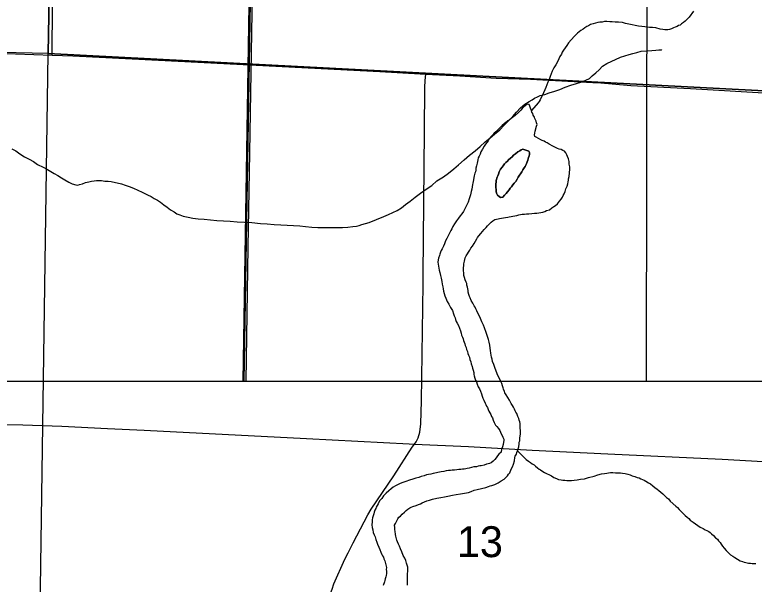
# Model space of a CAD drawing. Extents: x 0 to 68, y 0 to 52.9.
# Drawn here: x 42.738 to 43.796, y 32.478 to 33.293 of the extents above; entities that cross this region are included whole.
import ezdxf

# ---------------------------------------------------------------- set-up
doc = ezdxf.new("R2010")
doc.units = 0
for name, color, linetype in [('Default', 7, 'Continuous'), ('GM_X_County_Road', 7, 'Continuous'), ('GM_X_Minor_River', 7, 'Continuous'), ('GM_X_Township', 7, 'Continuous'), ('GM_X_Township_Road', 7, 'Continuous')]:
    doc.layers.add(name, color=color, linetype=linetype)

msp = doc.modelspace()

# ---------------------------------------------------------------- linework, layer by layer
at = {"layer": 'Default'}
msp.add_line((41.1051, 32.7683), (50.3451, 32.7683), dxfattribs=at)
for points in [[(43.6416, 32.7683), (43.6433, 34.0176), (43.6445, 34.6783), (43.656, 35.3485), (43.6679, 36.0083), (43.677, 36.4459), (43.686, 36.8454), (43.6904, 37.0468), (43.6959, 37.2899), (43.6976, 37.3155), (43.7023, 37.357), (43.7061, 37.3835), (43.7187, 37.4504), (43.791, 37.8727), (43.7942, 37.8955), (43.7959, 37.9156), (43.7976, 37.9355), (43.7985, 37.9597), (43.7994, 37.991), (43.8015, 38.1232), (43.8073, 38.5411), (43.8097, 38.7192)], [(42.2581, 34.3055), (42.8041, 34.2941), (42.7855, 33.2374), (42.2581, 33.2485)], [(43.0687, 32.7683), (43.0718, 32.9599), (43.0739, 33.0953), (43.0773, 33.2962), (43.0801, 33.4849), (43.0852, 33.813), (43.0885, 33.9853), (43.0886, 33.9958), (43.089, 34.0291), (43.0906, 34.1657)], [(43.0661, 32.7683), (43.0864, 33.9961), (43.0873, 34.0306), (44.3032, 34.0046), (44.2875, 32.7683)]]:
    msp.add_lwpolyline(points, dxfattribs=at)
for points in [[(42.8041, 34.2941), (43.8657, 34.2406), (43.8561, 33.2057), (43.8558, 33.1813), (42.7855, 33.2374)], [(42.7855, 33.2374), (43.8558, 33.1813), (43.8439, 32.1529), (43.8431, 32.1253), (42.7704, 32.1726)]]:
    msp.add_lwpolyline(points, close=True, dxfattribs=at)
at = {"layer": 'GM_X_County_Road'}
for points in [[(42.2581, 33.2437), (42.3021, 33.2427), (42.3809, 33.2419), (42.5286, 33.2393), (42.7386, 33.2367), (42.7913, 33.235)], [(42.7913, 33.235), (42.8206, 33.2341), (42.9714, 33.2263), (43.2599, 33.2114), (43.3257, 33.2079)], [(43.3098, 32.6781), (43.312, 32.6812), (43.3148, 32.6871), (43.3171, 32.695), (43.3186, 32.707), (43.3198, 32.7399), (43.322, 32.9073), (43.322, 32.9204), (43.3241, 33.1263), (43.3245, 33.1886), (43.3251, 33.1985), (43.3257, 33.2079)], [(43.3257, 33.2079), (43.3745, 33.2053), (43.4267, 33.2019), (43.4432, 33.2014), (43.4756, 33.2005), (43.5649, 33.1956), (43.5762, 33.1954), (43.6192, 33.1917), (43.7045, 33.1874), (43.8257, 33.1802), (43.8487, 33.1795), (43.8587, 33.1792)], [(42.6439, 32.7071), (42.6808, 32.7065), (42.7493, 32.7055), (42.8051, 32.7037), (42.8705, 32.7006), (42.9229, 32.6979), (43.1549, 32.6859), (43.3021, 32.6784), (43.3098, 32.6781)], [(43.0381, 32.1623), (43.0418, 32.1698), (43.0608, 32.2079), (43.0865, 32.2572), (43.1297, 32.342), (43.1418, 32.3672), (43.1427, 32.3704), (43.1716, 32.4284), (43.1794, 32.4431), (43.1898, 32.4655), (43.1919, 32.4702), (43.1943, 32.4781), (43.2101, 32.5133), (43.2149, 32.5225), (43.2218, 32.5368), (43.2429, 32.577), (43.2476, 32.5848), (43.2799, 32.6328), (43.3065, 32.6735), (43.3098, 32.6781)], [(43.3098, 32.6781), (43.387, 32.6746), (43.478, 32.6695), (43.5861, 32.6642), (43.7499, 32.6564), (43.8417, 32.6515), (43.8505, 32.651)]]:
    msp.add_lwpolyline(points, dxfattribs=at)
at = {"layer": 'GM_X_Minor_River'}
for points in [[(43.7089, 33.2979), (43.7024, 33.2892), (43.6991, 33.286), (43.6967, 33.2836), (43.6943, 33.2816), (43.6918, 33.2796), (43.6898, 33.278)], [(43.6898, 33.278), (43.6874, 33.2773), (43.6854, 33.2761), (43.6825, 33.2749), (43.6801, 33.2741), (43.6773, 33.2725), (43.6745, 33.2718), (43.672, 33.2714), (43.67, 33.271), (43.6676, 33.2714), (43.6648, 33.2719), (43.6612, 33.2723), (43.6548, 33.274), (43.65, 33.2744), (43.646, 33.2745), (43.6423, 33.2749), (43.6391, 33.2753), (43.6351, 33.2758), (43.6303, 33.2766), (43.6255, 33.2775), (43.6211, 33.2784), (43.6163, 33.2792), (43.6114, 33.2805), (43.607, 33.2817), (43.6014, 33.2822), (43.5966, 33.2822), (43.5922, 33.2827), (43.589, 33.2827), (43.5849, 33.2831), (43.5813, 33.2832), (43.5781, 33.2824), (43.5749, 33.282), (43.5717, 33.2817), (43.5684, 33.2809), (43.5652, 33.2797), (43.5616, 33.2786), (43.5588, 33.277), (43.5563, 33.2758), (43.5535, 33.2742), (43.5511, 33.2722), (43.5478, 33.2703), (43.5454, 33.2683), (43.5426, 33.2663), (43.5405, 33.2639), (43.5381, 33.2615), (43.53, 33.2524), (43.5275, 33.2488), (43.5251, 33.2452), (43.523, 33.242), (43.521, 33.2392), (43.5198, 33.2364), (43.5177, 33.2332), (43.5161, 33.2296), (43.514, 33.2256), (43.5116, 33.2212), (43.5091, 33.2168), (43.5067, 33.212), (43.505, 33.208), (43.5038, 33.2044), (43.5021, 33.2), (43.5005, 33.1964), (43.4988, 33.1924), (43.4976, 33.1888), (43.496, 33.1852), (43.4943, 33.1812), (43.4923, 33.1768), (43.4902, 33.1736), (43.4894, 33.1708), (43.4878, 33.1688), (43.4865, 33.1668), (43.4768, 33.1557)], [(43.3263, 33.0429), (43.3344, 33.0484), (43.3415, 33.0548), (43.3511, 33.0607), (43.3582, 33.0662), (43.3658, 33.0721), (43.3728, 33.0781), (43.3805, 33.085), (43.3881, 33.092), (43.3962, 33.0979), (43.4038, 33.1044), (43.4109, 33.1109), (43.4179, 33.1168), (43.424, 33.1218), (43.4316, 33.1282), (43.4377, 33.1347), (43.4443, 33.1411), (43.4504, 33.1471), (43.4555, 33.1531), (43.4611, 33.1596), (43.4677, 33.165), (43.4737, 33.1685), (43.4778, 33.1709), (43.4813, 33.1734), (43.4854, 33.1754), (43.4894, 33.1773), (43.4959, 33.1788), (43.5025, 33.1812), (43.5105, 33.1832), (43.5176, 33.1856), (43.5252, 33.189), (43.5332, 33.192), (43.5413, 33.1944), (43.5489, 33.1968), (43.5549, 33.1993), (43.56, 33.2017), (43.564, 33.2052), (43.5691, 33.2097), (43.5737, 33.2141), (43.5787, 33.2191), (43.5848, 33.2231), (43.6045, 33.2319), (43.6105, 33.2339), (43.6166, 33.2358), (43.6221, 33.2373), (43.6277, 33.2387), (43.6337, 33.2406), (43.6428, 33.2411), (43.6493, 33.2415), (43.6548, 33.2419), (43.6594, 33.2424), (43.6629, 33.2424), (43.6634, 33.2423)], [(43.4836, 33.1174), (43.4816, 33.1186), (43.4813, 33.1211), (43.4817, 33.1235), (43.4825, 33.1263), (43.4842, 33.1331), (43.485, 33.1359), (43.4842, 33.1379), (43.4835, 33.1403), (43.4827, 33.1423), (43.4819, 33.1444), (43.4811, 33.1464), (43.4795, 33.1492), (43.4787, 33.1512), (43.4776, 33.1533), (43.4768, 33.1557), (43.4756, 33.1589), (43.4744, 33.1617), (43.4736, 33.1645), (43.4708, 33.165), (43.468, 33.1626), (43.466, 33.161), (43.4639, 33.1586), (43.4619, 33.1562), (43.4583, 33.1527), (43.4538, 33.1487), (43.4497, 33.1455), (43.4477, 33.1443), (43.4449, 33.1419), (43.4429, 33.1408), (43.4408, 33.1388), (43.438, 33.1368), (43.4352, 33.1344), (43.4327, 33.132), (43.4303, 33.1296), (43.4279, 33.1272), (43.4258, 33.1253), (43.4238, 33.1233), (43.421, 33.1205), (43.4189, 33.1181), (43.4165, 33.1153), (43.4149, 33.1125), (43.4132, 33.1101), (43.4112, 33.1077), (43.4091, 33.1045), (43.4067, 33.1005), (43.4046, 33.0965), (43.4034, 33.0933), (43.4022, 33.0905), (43.4009, 33.0881), (43.4001, 33.0849), (43.3997, 33.0825), (43.3993, 33.0801), (43.3984, 33.0765), (43.3976, 33.0733), (43.3972, 33.0705), (43.3967, 33.0681), (43.3959, 33.0661), (43.3951, 33.0621), (43.3946, 33.0597), (43.3938, 33.0565), (43.3934, 33.0541), (43.3929, 33.0517), (43.3925, 33.0497), (43.3921, 33.0464), (43.3917, 33.0432), (43.3908, 33.0396), (43.3896, 33.0348), (43.3879, 33.0292), (43.3862, 33.0244), (43.3797, 33.0112), (43.3772, 33.008), (43.3748, 33.0048), (43.3724, 33.0016), (43.3695, 32.9976), (43.3667, 32.9937), (43.3646, 32.9897), (43.363, 32.9861), (43.3617, 32.9837), (43.3601, 32.9809), (43.3585, 32.9773), (43.356, 32.9725), (43.3539, 32.9689), (43.3527, 32.9649), (43.3511, 32.9617), (43.3494, 32.9577), (43.3478, 32.9553), (43.347, 32.9529), (43.3461, 32.9501), (43.3453, 32.9481), (43.3441, 32.9441), (43.3436, 32.9417), (43.3432, 32.9388), (43.3436, 32.9356), (43.3443, 32.93), (43.3451, 32.9272), (43.3459, 32.9236), (43.347, 32.9195), (43.3478, 32.9155), (43.3486, 32.9107), (43.3493, 32.907)], [(43.3843, 32.9079), (43.3835, 32.9099), (43.3823, 32.9131), (43.3812, 32.9164), (43.3804, 32.9196), (43.38, 32.9232), (43.3797, 32.9264), (43.3797, 32.9284), (43.3797, 32.9308), (43.3801, 32.9332), (43.3802, 32.9361), (43.3806, 32.9381), (43.381, 32.9401), (43.3818, 32.9425), (43.3823, 32.9449), (43.3835, 32.9477), (43.3855, 32.9505), (43.3868, 32.9529), (43.3888, 32.9557), (43.3904, 32.9585), (43.3925, 32.9616), (43.3949, 32.9652), (43.397, 32.9688), (43.3986, 32.972), (43.3998, 32.974), (43.4015, 32.9764), (43.4043, 32.9796), (43.4067, 32.9824), (43.4092, 32.9852), (43.412, 32.9884), (43.4141, 32.9908), (43.4161, 32.9927), (43.4193, 32.9959), (43.4218, 32.9979), (43.4246, 32.9995), (43.4294, 33.0006), (43.4314, 33.001), (43.4343, 33.0014), (43.4371, 33.0022), (43.4399, 33.0025), (43.4431, 33.0029), (43.4451, 33.0033), (43.4479, 33.0041), (43.4504, 33.0044), (43.4532, 33.0048), (43.456, 33.0056), (43.4588, 33.0064), (43.4612, 33.0067), (43.4637, 33.0071), (43.4669, 33.0075), (43.4701, 33.0079), (43.4733, 33.0078), (43.4773, 33.0082), (43.4814, 33.0085), (43.4846, 33.0089), (43.4874, 33.0093), (43.4902, 33.0097), (43.493, 33.0104), (43.4963, 33.0112), (43.4987, 33.0124), (43.5027, 33.0135), (43.5059, 33.0163), (43.5088, 33.0183), (43.5112, 33.0199), (43.514, 33.0223), (43.5169, 33.0259), (43.5193, 33.0286), (43.5214, 33.0318), (43.5222, 33.0338), (43.5238, 33.0366), (43.5251, 33.0398), (43.5263, 33.0434), (43.528, 33.0474), (43.5288, 33.0506), (43.5296, 33.0534), (43.5301, 33.0559), (43.5301, 33.0579), (43.5309, 33.0611), (43.5318, 33.0715), (43.5318, 33.0751), (43.5311, 33.0788), (43.5307, 33.0828), (43.53, 33.0864), (43.5284, 33.09), (43.5276, 33.0921), (43.526, 33.0949), (43.524, 33.0973), (43.522, 33.0985), (43.5196, 33.0998), (43.5164, 33.1002), (43.514, 33.1014), (43.5112, 33.1027), (43.5076, 33.1047), (43.5024, 33.1076), (43.4996, 33.1092), (43.4972, 33.1105), (43.4952, 33.1117), (43.4924, 33.1129), (43.4904, 33.1137), (43.4872, 33.1154), (43.4836, 33.1174)], [(42.7335, 33.1008), (42.739, 33.0978), (42.745, 33.0937), (42.7515, 33.0896), (42.7585, 33.086), (42.7645, 33.0829), (42.7704, 33.0783), (42.7784, 33.0747), (42.7844, 33.0712), (42.7894, 33.0686), (42.7939, 33.0655), (42.7994, 33.0625), (42.8044, 33.0594), (42.8094, 33.0563), (42.8149, 33.0533), (42.8199, 33.0507), (42.8249, 33.0491), (42.8279, 33.0486), (42.8304, 33.0496), (42.8345, 33.0505), (42.839, 33.0525), (42.8435, 33.0535), (42.8476, 33.0544), (42.8511, 33.0549), (42.8546, 33.0554), (42.8576, 33.0553), (42.8616, 33.0553), (42.8667, 33.0547), (42.8712, 33.0547), (42.8757, 33.0541), (42.8902, 33.0505), (42.8958, 33.0489), (42.9013, 33.0468), (42.9078, 33.0443), (42.9138, 33.0417), (42.9198, 33.0386), (42.9278, 33.035), (42.9328, 33.0324), (42.9373, 33.0299), (42.9418, 33.0273), (42.9463, 33.0243), (42.9512, 33.0207), (42.9557, 33.0171), (42.9607, 33.0136), (42.9657, 33.0105), (42.9697, 33.0079), (42.9737, 33.0064), (42.9787, 33.0043), (42.9857, 33.0028), (42.9923, 33.0017), (43.0003, 33.0006), (43.0088, 33), (43.0179, 32.9994), (43.0269, 32.9983), (43.0364, 32.9977), (43.046, 32.9971), (43.056, 32.9965), (43.0666, 32.9959), (43.0771, 32.9953), (43.0891, 32.9941), (43.0987, 32.9935), (43.1087, 32.9924), (43.1183, 32.9918), (43.1273, 32.9917), (43.1363, 32.9911), (43.1454, 32.9905), (43.1539, 32.9895), (43.1629, 32.9889), (43.1715, 32.9883), (43.1795, 32.9882), (43.1881, 32.9881), (43.1991, 32.988), (43.2067, 32.9884), (43.2142, 32.9888), (43.2212, 32.9898), (43.2268, 32.9902), (43.2303, 32.9912), (43.2343, 32.9926), (43.2394, 32.9941), (43.2449, 32.9955), (43.2656, 33.0039), (43.2722, 33.0068), (43.2787, 33.0098), (43.2848, 33.0127), (43.2908, 33.0162), (43.2969, 33.0211), (43.3035, 33.0261), (43.3106, 33.0315), (43.3182, 33.0375), (43.3263, 33.0429)], [(43.4734, 33.0974), (43.4646, 33.1003), (43.4621, 33.0992), (43.4601, 33.098), (43.4573, 33.0964), (43.4541, 33.0936), (43.4512, 33.0916), (43.4492, 33.0892), (43.4472, 33.0873), (43.4443, 33.0853), (43.4427, 33.0833), (43.4403, 33.0813), (43.4382, 33.0793), (43.4366, 33.0765), (43.435, 33.0745), (43.4329, 33.0717), (43.4317, 33.0697), (43.4309, 33.0677), (43.4297, 33.0645), (43.4288, 33.0621), (43.428, 33.0601), (43.4267, 33.0553), (43.4263, 33.0533), (43.4259, 33.0509), (43.4259, 33.0485), (43.4266, 33.0397), (43.427, 33.0376), (43.4286, 33.0344), (43.4309, 33.0324)], [(43.4734, 33.0974), (43.4742, 33.0954), (43.4741, 33.0926), (43.4737, 33.0906), (43.4729, 33.0882), (43.4717, 33.0846), (43.4708, 33.0822), (43.4696, 33.0786), (43.4679, 33.0754), (43.4663, 33.0734), (43.4647, 33.0706), (43.463, 33.0678), (43.4614, 33.065), (43.4598, 33.063), (43.4581, 33.0602), (43.4565, 33.0574), (43.4545, 33.0542), (43.4524, 33.0518), (43.4504, 33.0495), (43.4484, 33.0463), (43.4463, 33.0443), (43.4451, 33.0423), (43.4427, 33.0395), (43.4406, 33.0367), (43.4386, 33.0343), (43.4362, 33.0315), (43.4329, 33.0311), (43.4309, 33.0324), (43.4286, 33.0344), (43.427, 33.0376), (43.4266, 33.0397), (43.4259, 33.0485), (43.4259, 33.0509), (43.4263, 33.0533), (43.4267, 33.0553), (43.428, 33.0601), (43.4288, 33.0621), (43.4297, 33.0645), (43.4309, 33.0677), (43.4317, 33.0697), (43.4329, 33.0717), (43.435, 33.0745), (43.4366, 33.0765), (43.4382, 33.0793), (43.4403, 33.0813), (43.4427, 33.0833), (43.4443, 33.0853), (43.4472, 33.0873), (43.4492, 33.0892), (43.4512, 33.0916), (43.4541, 33.0936), (43.4573, 33.0964), (43.4601, 33.098), (43.4621, 33.0992), (43.4646, 33.1003), (43.4734, 33.0974)], [(43.4309, 33.0324), (43.4329, 33.0311), (43.4362, 33.0315), (43.4386, 33.0343), (43.4406, 33.0367), (43.4427, 33.0395), (43.4451, 33.0423), (43.4463, 33.0443), (43.4484, 33.0463), (43.4504, 33.0495), (43.4524, 33.0518), (43.4545, 33.0542), (43.4565, 33.0574), (43.4581, 33.0602), (43.4598, 33.063), (43.4614, 33.065), (43.463, 33.0678), (43.4647, 33.0706), (43.4663, 33.0734), (43.4679, 33.0754), (43.4696, 33.0786), (43.4708, 33.0822), (43.4717, 33.0846), (43.4729, 33.0882), (43.4737, 33.0906), (43.4741, 33.0926), (43.4742, 33.0954), (43.4734, 33.0974)], [(43.3493, 32.907), (43.3501, 32.9034), (43.3505, 32.9002), (43.3512, 32.897), (43.352, 32.8938), (43.3532, 32.8905), (43.3543, 32.8869), (43.3563, 32.8825), (43.3587, 32.8784), (43.3611, 32.8736), (43.3638, 32.8695), (43.3654, 32.8647), (43.3666, 32.8619), (43.3677, 32.859), (43.3685, 32.8566), (43.3693, 32.8538), (43.3705, 32.8514), (43.3725, 32.8477), (43.374, 32.8441), (43.3752, 32.8401), (43.3764, 32.8368), (43.3771, 32.834), (43.3783, 32.8312), (43.3791, 32.8288), (43.3799, 32.8263), (43.3807, 32.8239), (43.3814, 32.8219), (43.3822, 32.8195), (43.3834, 32.8163), (43.3842, 32.8134), (43.3854, 32.8106), (43.3861, 32.8078), (43.3869, 32.8054), (43.3881, 32.8026), (43.3889, 32.7993), (43.39, 32.7961), (43.3908, 32.7929), (43.392, 32.7892), (43.3928, 32.7868), (43.3935, 32.784), (43.3943, 32.7804), (43.3947, 32.778), (43.3951, 32.776), (43.3958, 32.7727), (43.397, 32.7695), (43.3982, 32.7671), (43.3994, 32.7639), (43.4009, 32.7602), (43.4025, 32.7574), (43.4041, 32.7538), (43.4053, 32.7501), (43.4064, 32.7469), (43.4076, 32.7437), (43.4088, 32.7409), (43.4108, 32.7368), (43.4115, 32.7348), (43.4127, 32.7324), (43.4139, 32.7303), (43.4151, 32.7275), (43.4159, 32.7255), (43.4174, 32.7227), (43.4186, 32.7203), (43.4198, 32.7178), (43.421, 32.7158), (43.4222, 32.7126), (43.4237, 32.7089), (43.4257, 32.7053), (43.4273, 32.7033), (43.4297, 32.7004), (43.4317, 32.6976), (43.4329, 32.6952), (43.436, 32.6879), (43.4372, 32.6851), (43.4372, 32.6831), (43.4371, 32.6811), (43.4363, 32.6775), (43.4355, 32.6743), (43.4342, 32.6707), (43.4334, 32.6667), (43.4305, 32.6635), (43.4285, 32.6611), (43.4265, 32.6583), (43.4244, 32.6559), (43.4224, 32.6535), (43.4192, 32.6511), (43.4171, 32.6503), (43.4151, 32.65), (43.4127, 32.6492), (43.4091, 32.648), (43.405, 32.6469), (43.403, 32.6469), (43.4006, 32.6465), (43.3982, 32.6457), (43.3946, 32.6454), (43.391, 32.6446), (43.3877, 32.6438), (43.3849, 32.643), (43.3829, 32.6427), (43.3809, 32.6423), (43.3781, 32.6423), (43.3761, 32.6419)], [(43.3572, 32.6035), (43.364, 32.6051), (43.3693, 32.6058), (43.3753, 32.607), (43.3813, 32.6077), (43.387, 32.6089), (43.3906, 32.6104), (43.3951, 32.612), (43.3995, 32.6132), (43.4116, 32.6162), (43.4156, 32.6174), (43.418, 32.6182), (43.4204, 32.619), (43.4245, 32.6201), (43.4293, 32.6225), (43.4338, 32.6253), (43.4378, 32.628), (43.4407, 32.6308), (43.4427, 32.6328), (43.4443, 32.6352), (43.4459, 32.6372), (43.448, 32.6424), (43.4496, 32.6456), (43.4513, 32.6496), (43.4525, 32.6544), (43.4534, 32.6588), (43.4538, 32.6608), (43.4555, 32.6636), (43.4559, 32.666), (43.4571, 32.6684), (43.4579, 32.6712), (43.4588, 32.6744), (43.4592, 32.6784), (43.4596, 32.6808), (43.4601, 32.6828), (43.4601, 32.6849), (43.4605, 32.6869), (43.4609, 32.6893), (43.4614, 32.6929), (43.4614, 32.6973), (43.461, 32.7013), (43.4607, 32.7045), (43.4607, 32.7074), (43.4603, 32.7102), (43.4596, 32.7126), (43.4588, 32.7146), (43.4576, 32.7178), (43.456, 32.7219), (43.4548, 32.7239), (43.4537, 32.7259), (43.4525, 32.7283), (43.4513, 32.7312), (43.4497, 32.7336), (43.4481, 32.7364), (43.4454, 32.7409), (43.4406, 32.7486), (43.439, 32.7514), (43.4382, 32.7534), (43.4371, 32.7566), (43.4363, 32.7586), (43.4355, 32.7615), (43.4347, 32.7647), (43.4336, 32.7667), (43.4316, 32.7712), (43.4288, 32.7764), (43.4265, 32.7825), (43.4245, 32.7877), (43.423, 32.7921), (43.4214, 32.7962), (43.4206, 32.7998), (43.4198, 32.8026), (43.4195, 32.8054), (43.4187, 32.8083), (43.4183, 32.8119), (43.418, 32.8155), (43.4172, 32.8199), (43.4164, 32.824), (43.4157, 32.828), (43.4141, 32.832), (43.4121, 32.8377), (43.4098, 32.8445), (43.4082, 32.8486), (43.4059, 32.853), (43.4039, 32.8578), (43.4023, 32.8623), (43.4004, 32.8655), (43.3988, 32.8687), (43.3976, 32.8716), (43.3964, 32.874), (43.3952, 32.876), (43.3929, 32.8797), (43.3909, 32.8837), (43.3893, 32.8873), (43.3881, 32.8894), (43.3874, 32.8922), (43.3862, 32.8958), (43.3862, 32.8982), (43.3858, 32.9006), (43.3855, 32.903), (43.3847, 32.9055), (43.3843, 32.9079)], [(43.4571, 32.6684), (43.4667, 32.6587), (43.4694, 32.6562), (43.4726, 32.6538), (43.4758, 32.6517), (43.4782, 32.6501), (43.4806, 32.6485), (43.4826, 32.6464), (43.4854, 32.644), (43.4878, 32.6424), (43.4898, 32.6411), (43.4934, 32.6387), (43.4958, 32.6375), (43.5054, 32.6325), (43.509, 32.6305), (43.5126, 32.6289), (43.5158, 32.6276), (43.5194, 32.6272), (43.5218, 32.6267), (43.5246, 32.6263), (43.5274, 32.6259), (43.531, 32.6258), (43.5343, 32.6262), (43.5379, 32.6266), (43.5423, 32.6269), (43.5471, 32.6277), (43.5528, 32.6284), (43.5584, 32.6304), (43.5665, 32.6323), (43.5717, 32.6339), (43.577, 32.6354), (43.5814, 32.6362), (43.5846, 32.6365), (43.5874, 32.6369), (43.5902, 32.6373), (43.5935, 32.6373), (43.5971, 32.6372), (43.6011, 32.6372), (43.6043, 32.6371), (43.6071, 32.6363), (43.6111, 32.6359), (43.6147, 32.635), (43.6184, 32.6342), (43.6212, 32.6329), (43.6248, 32.6317), (43.6284, 32.6305), (43.6312, 32.6296), (43.6336, 32.6284), (43.6356, 32.6276), (43.638, 32.6263), (43.6404, 32.6251), (43.6444, 32.6227), (43.6472, 32.621), (43.6504, 32.6186), (43.6535, 32.6161), (43.6567, 32.6137), (43.6591, 32.6117), (43.6619, 32.6092), (43.6647, 32.6068), (43.6675, 32.6043), (43.6703, 32.6019), (43.6731, 32.5999), (43.6755, 32.5966), (43.6834, 32.5893), (43.6858, 32.5873), (43.6882, 32.5844), (43.6914, 32.5812), (43.6942, 32.5787), (43.697, 32.5759), (43.6998, 32.5735), (43.7021, 32.5714), (43.7041, 32.5694), (43.7081, 32.5665), (43.7117, 32.5641), (43.7149, 32.5616), (43.7185, 32.5592), (43.7225, 32.5571), (43.7257, 32.5555), (43.7277, 32.5543), (43.7305, 32.553), (43.7325, 32.5518), (43.7345, 32.5498), (43.7373, 32.5473), (43.7401, 32.5441), (43.7429, 32.5421), (43.7448, 32.5396), (43.7468, 32.5372), (43.7484, 32.5348), (43.7504, 32.5319), (43.7528, 32.5291), (43.7556, 32.5259), (43.7587, 32.5226), (43.7619, 32.5198), (43.7651, 32.5177), (43.7679, 32.5157), (43.7719, 32.5132), (43.7755, 32.5112), (43.7791, 32.5099), (43.7815, 32.5091), (43.7835, 32.5087), (43.7875, 32.5078)], [(43.3761, 32.6419), (43.3732, 32.6416), (43.37, 32.6412), (43.3668, 32.6408), (43.3636, 32.6409), (43.3612, 32.6405), (43.3584, 32.6401), (43.3551, 32.6397), (43.3515, 32.639), (43.3479, 32.6382), (43.3362, 32.6359), (43.333, 32.6351), (43.3298, 32.6344), (43.3269, 32.634), (43.3233, 32.6328), (43.3193, 32.6317), (43.3157, 32.6305), (43.3116, 32.6293), (43.3072, 32.6278), (43.3027, 32.6266), (43.2971, 32.6247), (43.2931, 32.6231), (43.289, 32.6215), (43.2854, 32.62), (43.2826, 32.6184), (43.2793, 32.6164), (43.2761, 32.614), (43.2729, 32.6113), (43.2692, 32.6077), (43.2655, 32.6041), (43.2627, 32.6001), (43.2594, 32.5969), (43.2574, 32.5925), (43.2562, 32.5901), (43.2549, 32.5877), (43.2541, 32.5857), (43.2529, 32.5833), (43.2521, 32.5805), (43.2512, 32.5781), (43.2504, 32.5753), (43.2496, 32.5725), (43.2491, 32.5697), (43.2491, 32.5669), (43.2487, 32.5625), (43.249, 32.5589), (43.2498, 32.5552), (43.2506, 32.5516), (43.2517, 32.5484), (43.2533, 32.5452), (43.2545, 32.5415), (43.2557, 32.5379), (43.2568, 32.5347), (43.2584, 32.5306), (43.26, 32.527), (43.2615, 32.5234), (43.2627, 32.5201), (43.2639, 32.5181), (43.2651, 32.5161), (43.2659, 32.5137), (43.267, 32.5109), (43.2694, 32.5016), (43.2693, 32.4988), (43.2697, 32.496), (43.2697, 32.4927), (43.2692, 32.4899), (43.2684, 32.4879), (43.2676, 32.4851), (43.2672, 32.4827), (43.2667, 32.4807), (43.2647, 32.4755)], [(43.2997, 32.4764), (43.2997, 32.4792), (43.2997, 32.4832), (43.2998, 32.486), (43.2998, 32.4888), (43.2998, 32.4924), (43.3003, 32.496), (43.3003, 32.4989), (43.2999, 32.5017), (43.2991, 32.5049), (43.2984, 32.5077), (43.2972, 32.5113), (43.2956, 32.515), (43.2936, 32.5186), (43.2917, 32.5239), (43.2897, 32.5283), (43.2881, 32.5319), (43.2866, 32.5348), (43.2854, 32.538), (43.2842, 32.5404), (43.2838, 32.5424), (43.2831, 32.5461), (43.2823, 32.5489), (43.2819, 32.5533), (43.2815, 32.5553), (43.2816, 32.5585), (43.2812, 32.5621), (43.2824, 32.5645), (43.2845, 32.5681), (43.2857, 32.5709), (43.2874, 32.5733), (43.2894, 32.5749), (43.2922, 32.5777), (43.2951, 32.5805), (43.2975, 32.5829), (43.3003, 32.5849), (43.3028, 32.5868), (43.3048, 32.588), (43.3072, 32.5888), (43.312, 32.59), (43.3153, 32.5915), (43.3181, 32.5927), (43.3205, 32.5939), (43.3237, 32.5955), (43.3274, 32.597), (43.331, 32.5978), (43.3354, 32.5994), (43.3415, 32.6005), (43.3475, 32.6016), (43.3524, 32.6024), (43.3572, 32.6035)], [(43.7875, 32.5078), (43.7903, 32.5078), (43.7928, 32.5074), (43.7952, 32.5074), (43.798, 32.5073)]]:
    msp.add_lwpolyline(points, dxfattribs=at)
at = {"layer": 'GM_X_Township'}
msp.add_lwpolyline([(43.0644, 32.7683), (43.0839, 33.9959), (43.0844, 34.0287), (43.0925, 34.6527), (43.0929, 34.6864), (43.1046, 35.3142), (43.1053, 35.3456), (43.1113, 36.0138), (43.1191, 36.6427), (43.1235, 37.0176), (43.1252, 37.2584), (43.1291, 37.4252), (43.1246, 37.4931), (43.125, 37.5147), (43.132, 37.8314), (43.1321, 37.8584), (43.1323, 37.9511), (43.3145, 37.9477), (43.3203, 37.9479), (44.1214, 37.9431), (44.7776, 37.9316), (45.7636, 37.9078)], dxfattribs=at)
at = {"layer": 'GM_X_Township_Road'}
msp.add_lwpolyline([(42.7913, 33.235), (42.7914, 33.2429), (42.7918, 33.2987), (42.7934, 33.4102), (42.7967, 33.6267), (42.7984, 33.7481), (42.8, 33.899), (42.8038, 34.1187), (42.8053, 34.2565), (42.806, 34.2933)], dxfattribs=at)

# ---------------------------------------------------------------- texts
at = {"layer": 'Default'}
msp.add_text('13', height=0.0442, rotation=0, dxfattribs=at).set_placement((43.3703, 32.5163))

doc.saveas('drawing.dxf')
